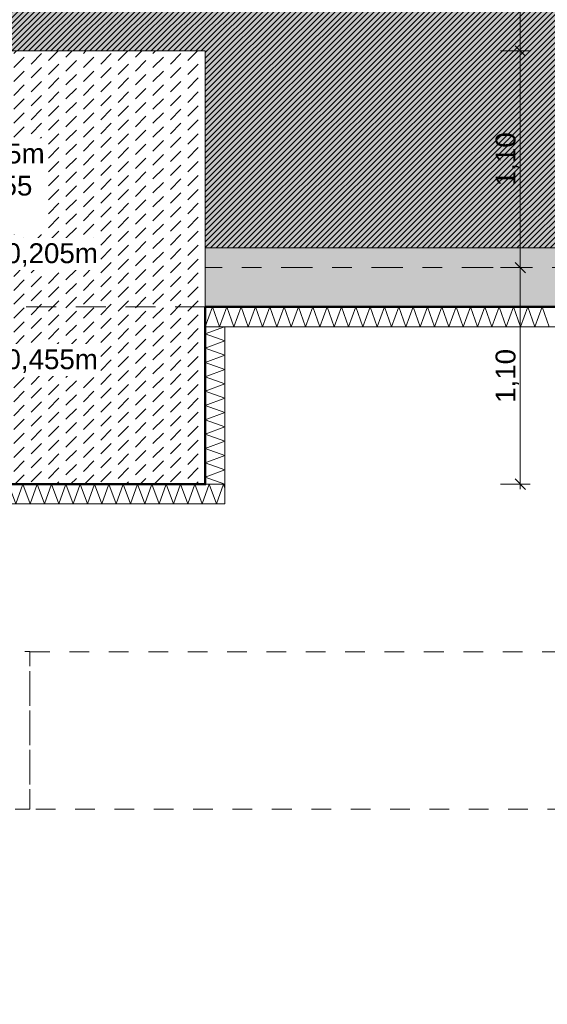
# Model space of a CAD drawing. Header units: metres. Extents: x -273 to 6, y -183 to 13.
# Tile 312 of 379: x -16.76 to -14.08, y -43.19 to -38.19. Entities that reach past the tile are written whole.
import ezdxf

# ---------------------------------------------------------------- set-up
doc = ezdxf.new("R2010")
doc.units = ezdxf.units.M
doc.header["$LTSCALE"] = 0.05
doc.header["$PDMODE"] = 1
doc.header["$PDSIZE"] = -2
for name, pattern in [('ISO-02 Strichlinie', [3.81, 3.048, -0.762]), ('ISO-03 Gestrichelt mit Abstand-3', [1.524, 0.6096, -0.9144]), ('Linienart-53', [5.291531, 3.175, -1.058062, 0.352704, -0.705764])]:
    doc.linetypes.add(name, pattern=pattern)
doc.layers.get('0').update_dxf_attribs({"lineweight": 25})
for name, color, linetype, lineweight, true_color in [('00 -Bauelemente -Beton unbewehrt', 7, 'Continuous', 9, 0xf7e06e), ('00 -Bauelemente -Dämmung innen', 7, 'Continuous', 9, 0xff7fe6), ('30 -32 Gründung- 2 Flachgründungen u. Bodenplatten', 7, 'Continuous', 9, 0xff6633), ('30 -32 Gründung-4 Frostschürze', 7, 'Continuous', 9, 0x66aaff), ('70 -72 Beschriftung- 1 Beschriftung allgemein', 7, 'Continuous', 9, 0xff6633), ('70 -76 Bemaßung- 2 Allgemein', 7, 'Continuous', 5, 0x6666cc)]:
    doc.layers.add(name, color=color, linetype=linetype, lineweight=lineweight, true_color=true_color)
for name, color, linetype, lineweight in [('30 -35 Decken- 2 Beläge- Dämmung', 7, 'Continuous', 9), ('70 -71 Achsen- 1 Gebäudeachsen', 7, 'Linienart-53', 18), ('Keine', 7, 'Continuous', 9)]:
    doc.layers.add(name, color=color, linetype=linetype, lineweight=lineweight)
doc.styles.add('Arial', font='arial.ttf')
doc.dimstyles.new('k+k_klein', dxfattribs={"dimtxt": 0.100689, "dimasz": 0.05302, "dimexe": 0.05, "dimexo": 0.15, "dimgap": 0.005, "dimtad": 1, "dimdec": 3, "dimtxsty": 'Arial', "dimblk": 'VW_SLASH-2', "dimblk1": 'VW_SLASH-2', "dimblk2": 'VW_SLASH-2', "dimcen": 0, "dimdle": 0.025, "dimadec": 3, "dimazin": 0, "dimtfac": 0.75, "dimtdec": 3, "dimtix": 1, "dimtmove": 0, "dimatfit": 0, "dimldrblk": 'VW_FILLEDARROW', "dimfxl": 0.1, "dimfxlon": 1, "dimfrac": 2, "dimtolj": 1, "dimarcsym": 0})

# ---------------------------------------------------------------- blocks, each defined once
blk = doc.blocks.new('_Achsen (3D)')
at = {"layer": '70 -71 Achsen- 1 Gebäudeachsen', "transparency": 33554687}
blk.add_line((-179.668, -39.447), (3.826, -39.447), dxfattribs=at)
blk = doc.blocks.new('Gruppe-364')
at = {"color": 255, "linetype": 'Continuous', "lineweight": 5}
blk.add_wipeout([(-15.821, -39.747), (-9.771, -39.747), (-9.771, -39.647), (-15.821, -39.647)], dxfattribs=at).dxf.layer = '00 -Bauelemente -Dämmung innen'
blk = doc.blocks.new('Gruppe-365')
at = {"layer": '00 -Bauelemente -Dämmung innen', "color": 7, "transparency": 33554687, "flags": 128}
blk.add_lwpolyline([(-15.821, -39.747), (-15.7846, -39.647), (-15.7482, -39.747), (-15.7118, -39.647), (-15.6754, -39.747), (-15.639, -39.647), (-15.6026, -39.747), (-15.5662, -39.647), (-15.5298, -39.747), (-15.4934, -39.647), (-15.457, -39.747), (-15.4206, -39.647), (-15.3842, -39.747), (-15.3478, -39.647), (-15.3114, -39.747), (-15.275, -39.647), (-15.2386, -39.747), (-15.2023, -39.647), (-15.1659, -39.747), (-15.1295, -39.647), (-15.0931, -39.747), (-15.0567, -39.647), (-15.0203, -39.747), (-14.9839, -39.647), (-14.9475, -39.747), (-14.9111, -39.647), (-14.8747, -39.747), (-14.8383, -39.647), (-14.8019, -39.747), (-14.7655, -39.647), (-14.7291, -39.747), (-14.6927, -39.647), (-14.6563, -39.747), (-14.6199, -39.647), (-14.5835, -39.747), (-14.5471, -39.647), (-14.5107, -39.747), (-14.4743, -39.647), (-14.4379, -39.747), (-14.4015, -39.647), (-14.3651, -39.747), (-14.3287, -39.647), (-14.2923, -39.747), (-14.2559, -39.647), (-14.2195, -39.747), (-14.1831, -39.647), (-14.1467, -39.747), (-14.1103, -39.647), (-14.0739, -39.747)], dxfattribs=at)
blk = doc.blocks.new('Gruppe-366')
at = {"layer": '00 -Bauelemente -Dämmung innen', "color": 7, "linetype": 'Continuous', "lineweight": 9, "transparency": 33554687}
blk.add_line((-15.821, -39.647), (-15.821, -39.747), dxfattribs=at)
blk = doc.blocks.new('Gruppe-368')
at = {"color": 7, "transparency": 33554687}
blk.add_blockref('Gruppe-366', (0, 0), dxfattribs=at)
blk = doc.blocks.new('Gruppe-369')
at = {"layer": '00 -Bauelemente -Dämmung innen', "color": 7, "linetype": 'Continuous', "lineweight": 9, "transparency": 33554687}
blk.add_line((-9.771, -39.647), (-15.821, -39.647), dxfattribs=at)
blk = doc.blocks.new('Gruppe-370')
at = {"layer": '00 -Bauelemente -Dämmung innen', "color": 7, "linetype": 'Continuous', "lineweight": 9, "transparency": 33554687}
blk.add_line((-15.821, -39.747), (-9.771, -39.747), dxfattribs=at)
blk = doc.blocks.new('Gruppe-371')
at = {"color": 7, "transparency": 33554687}
for name in ['Gruppe-369', 'Gruppe-370']:
    blk.add_blockref(name, (0, 0), dxfattribs=at)
blk = doc.blocks.new('Gruppe-372')
at = {"layer": '00 -Bauelemente -Dämmung innen', "color": 7}
blk.add_blockref('Gruppe-364', (0, 0), dxfattribs=at)
at = {"color": 7, "transparency": 33554687}
for name in ['Gruppe-368', 'Gruppe-371']:
    blk.add_blockref(name, (0, 0), dxfattribs=at)
at = {"layer": '00 -Bauelemente -Dämmung innen', "color": 7, "transparency": 33554687}
blk.add_blockref('Gruppe-365', (0, 0), dxfattribs=at)
blk = doc.blocks.new('Gruppe-373')
at = {"layer": '00 -Bauelemente -Dämmung innen', "color": 7, "transparency": 33554687}
blk.add_blockref('Gruppe-372', (0, 0), dxfattribs=at)
at = {"layer": '00 -Bauelemente -Dämmung innen', "color": 0, "flags": 1}
for tag in ['prm0_value', 'prm1_value', 'prm2_value', 'prm3_value', 'prm4_value', 'prm5_value', 'prm6_value', 'IFC_UUID', 'instanceID', 'prm0_name', 'prm0_type', 'prm1_name', 'prm1_type', 'prm2_name', 'prm2_type', 'prm3_name', 'prm3_type', 'prm4_name', 'prm4_type', 'prm5_name', 'prm5_type', 'prm6_name', 'prm6_type']:
    blk.add_attdef(tag, (-15.821, -39.747), '', height=0.00018, dxfattribs=at)
blk = doc.blocks.new('Gruppe-1374')
at = {"color": 255, "linetype": 'Continuous', "lineweight": 5}
blk.add_wipeout([(-15.721, -40.547), (-15.721, -39.747), (-15.821, -39.747), (-15.821, -40.547)], dxfattribs=at).dxf.layer = '00 -Bauelemente -Dämmung innen'
blk = doc.blocks.new('Gruppe-1375')
at = {"layer": '00 -Bauelemente -Dämmung innen', "color": 7, "transparency": 33554687, "flags": 128}
blk.add_lwpolyline([(-15.721, -40.547), (-15.821, -40.5106), (-15.721, -40.4742), (-15.821, -40.4379), (-15.721, -40.4015), (-15.821, -40.3651), (-15.721, -40.3287), (-15.821, -40.2923), (-15.721, -40.2559), (-15.821, -40.2195), (-15.721, -40.1831), (-15.821, -40.1467), (-15.721, -40.1103), (-15.821, -40.0739), (-15.721, -40.0375), (-15.821, -40.0011), (-15.721, -39.9647), (-15.821, -39.9283), (-15.721, -39.8919), (-15.821, -39.8555), (-15.721, -39.8191), (-15.821, -39.7827), (-15.723, -39.747)], dxfattribs=at)
blk = doc.blocks.new('Gruppe-1376')
at = {"layer": '00 -Bauelemente -Dämmung innen', "color": 7, "linetype": 'Continuous', "lineweight": 9, "transparency": 33554687}
blk.add_line((-15.821, -40.547), (-15.721, -40.547), dxfattribs=at)
blk = doc.blocks.new('Gruppe-1377')
at = {"layer": '00 -Bauelemente -Dämmung innen', "color": 7, "linetype": 'Continuous', "lineweight": 9, "transparency": 33554687}
blk.add_line((-15.721, -39.747), (-15.821, -39.747), dxfattribs=at)
blk = doc.blocks.new('Gruppe-1378')
at = {"color": 7, "transparency": 33554687}
for name in ['Gruppe-1377', 'Gruppe-1376']:
    blk.add_blockref(name, (0, 0), dxfattribs=at)
blk = doc.blocks.new('Gruppe-1379')
at = {"layer": '00 -Bauelemente -Dämmung innen', "color": 7, "linetype": 'Continuous', "lineweight": 9, "transparency": 33554687}
blk.add_line((-15.821, -39.747), (-15.821, -40.547), dxfattribs=at)
blk = doc.blocks.new('Gruppe-1380')
at = {"layer": '00 -Bauelemente -Dämmung innen', "color": 7, "linetype": 'Continuous', "lineweight": 9, "transparency": 33554687}
blk.add_line((-15.721, -40.547), (-15.721, -39.747), dxfattribs=at)
blk = doc.blocks.new('Gruppe-1381')
at = {"color": 7, "transparency": 33554687}
for name in ['Gruppe-1379', 'Gruppe-1380']:
    blk.add_blockref(name, (0, 0), dxfattribs=at)
blk = doc.blocks.new('Gruppe-1382')
at = {"layer": '00 -Bauelemente -Dämmung innen', "color": 7}
blk.add_blockref('Gruppe-1374', (0, 0), dxfattribs=at)
at = {"color": 7, "transparency": 33554687}
for name in ['Gruppe-1378', 'Gruppe-1381']:
    blk.add_blockref(name, (0, 0), dxfattribs=at)
at = {"layer": '00 -Bauelemente -Dämmung innen', "color": 7, "transparency": 33554687}
blk.add_blockref('Gruppe-1375', (0, 0), dxfattribs=at)
blk = doc.blocks.new('Gruppe-1383')
at = {"layer": '00 -Bauelemente -Dämmung innen', "color": 7, "transparency": 33554687}
blk.add_blockref('Gruppe-1382', (0, 0), dxfattribs=at)
at = {"layer": '00 -Bauelemente -Dämmung innen', "color": 0, "flags": 1}
for tag in ['prm0_value', 'prm1_value', 'prm2_value', 'prm3_value', 'prm4_value', 'prm5_value', 'prm6_value', 'IFC_UUID', 'instanceID', 'prm0_name', 'prm0_type', 'prm1_name', 'prm1_type', 'prm2_name', 'prm2_type', 'prm3_name', 'prm3_type', 'prm4_name', 'prm4_type', 'prm5_name', 'prm5_type', 'prm6_name', 'prm6_type']:
    blk.add_attdef(tag, (-15.821, -40.547), '', height=0.00018, dxfattribs=at)
blk = doc.blocks.new('Gruppe-1384')
at = {"color": 255, "linetype": 'Continuous', "lineweight": 5}
blk.add_wipeout([(-18.021, -40.647), (-15.721, -40.647), (-15.721, -40.547), (-18.021, -40.547)], dxfattribs=at).dxf.layer = '00 -Bauelemente -Dämmung innen'
blk = doc.blocks.new('Gruppe-1385')
at = {"layer": '00 -Bauelemente -Dämmung innen', "color": 7, "transparency": 33554687, "flags": 128}
blk.add_lwpolyline([(-18.021, -40.647), (-17.9846, -40.547), (-17.9482, -40.647), (-17.9118, -40.547), (-17.8754, -40.647), (-17.839, -40.547), (-17.8026, -40.647), (-17.7662, -40.547), (-17.7298, -40.647), (-17.6934, -40.547), (-17.657, -40.647), (-17.6206, -40.547), (-17.5842, -40.647), (-17.5478, -40.547), (-17.5114, -40.647), (-17.475, -40.547), (-17.4386, -40.647), (-17.4023, -40.547), (-17.3659, -40.647), (-17.3295, -40.547), (-17.2931, -40.647), (-17.2567, -40.547), (-17.2203, -40.647), (-17.1839, -40.547), (-17.1475, -40.647), (-17.1111, -40.547), (-17.0747, -40.647), (-17.0383, -40.547), (-17.0019, -40.647), (-16.9655, -40.547), (-16.9291, -40.647), (-16.8927, -40.547), (-16.8563, -40.647), (-16.8199, -40.547), (-16.7835, -40.647), (-16.7471, -40.547), (-16.7107, -40.647), (-16.6743, -40.547), (-16.6379, -40.647), (-16.6015, -40.547), (-16.5651, -40.647), (-16.5287, -40.547), (-16.4923, -40.647), (-16.4559, -40.547), (-16.4195, -40.647), (-16.3831, -40.547), (-16.3467, -40.647), (-16.3103, -40.547), (-16.2739, -40.647), (-16.2375, -40.547), (-16.2011, -40.647), (-16.1648, -40.547), (-16.1284, -40.647), (-16.092, -40.547), (-16.0556, -40.647), (-16.0192, -40.547), (-15.9828, -40.647), (-15.9464, -40.547), (-15.91, -40.647), (-15.8736, -40.547), (-15.8372, -40.647), (-15.8008, -40.547), (-15.7644, -40.647), (-15.728, -40.547), (-15.721, -40.5662)], dxfattribs=at)
blk = doc.blocks.new('Gruppe-1386')
at = {"layer": '00 -Bauelemente -Dämmung innen', "color": 7, "linetype": 'Continuous', "lineweight": 9, "transparency": 33554687}
blk.add_line((-18.021, -40.547), (-18.021, -40.647), dxfattribs=at)
blk = doc.blocks.new('Gruppe-1387')
at = {"layer": '00 -Bauelemente -Dämmung innen', "color": 7, "linetype": 'Continuous', "lineweight": 9, "transparency": 33554687}
blk.add_line((-15.721, -40.647), (-15.721, -40.547), dxfattribs=at)
blk = doc.blocks.new('Gruppe-1388')
at = {"color": 7, "transparency": 33554687}
for name in ['Gruppe-1386', 'Gruppe-1387']:
    blk.add_blockref(name, (0, 0), dxfattribs=at)
blk = doc.blocks.new('Gruppe-1389')
at = {"layer": '00 -Bauelemente -Dämmung innen', "color": 7, "linetype": 'Continuous', "lineweight": 9, "transparency": 33554687}
blk.add_line((-15.721, -40.547), (-18.021, -40.547), dxfattribs=at)
blk = doc.blocks.new('Gruppe-1390')
at = {"layer": '00 -Bauelemente -Dämmung innen', "color": 7, "linetype": 'Continuous', "lineweight": 9, "transparency": 33554687}
blk.add_line((-18.021, -40.647), (-15.721, -40.647), dxfattribs=at)
blk = doc.blocks.new('Gruppe-1391')
at = {"color": 7, "transparency": 33554687}
for name in ['Gruppe-1389', 'Gruppe-1390']:
    blk.add_blockref(name, (0, 0), dxfattribs=at)
blk = doc.blocks.new('Gruppe-1392')
at = {"layer": '00 -Bauelemente -Dämmung innen', "color": 7}
blk.add_blockref('Gruppe-1384', (0, 0), dxfattribs=at)
at = {"color": 7, "transparency": 33554687}
for name in ['Gruppe-1388', 'Gruppe-1391']:
    blk.add_blockref(name, (0, 0), dxfattribs=at)
at = {"layer": '00 -Bauelemente -Dämmung innen', "color": 7, "transparency": 33554687}
blk.add_blockref('Gruppe-1385', (0, 0), dxfattribs=at)
blk = doc.blocks.new('Gruppe-1393')
at = {"layer": '00 -Bauelemente -Dämmung innen', "color": 7, "transparency": 33554687}
blk.add_blockref('Gruppe-1392', (0, 0), dxfattribs=at)
at = {"layer": '00 -Bauelemente -Dämmung innen', "color": 0, "flags": 1}
for tag in ['prm0_value', 'prm1_value', 'prm2_value', 'prm3_value', 'prm4_value', 'prm5_value', 'prm6_value', 'IFC_UUID', 'instanceID', 'prm0_name', 'prm0_type', 'prm1_name', 'prm1_type', 'prm2_name', 'prm2_type', 'prm3_name', 'prm3_type', 'prm4_name', 'prm4_type', 'prm5_name', 'prm5_type', 'prm6_name', 'prm6_type']:
    blk.add_attdef(tag, (-18.021, -40.647), '', height=0.00018, dxfattribs=at)
blk = doc.blocks.new('Gruppe-2375')
at = {"layer": '30 -32 Gründung- 2 Flachgründungen u. Bodenplatten', "flags": 128}
blk.add_lwpolyline([(-18.021, -38.347), (-15.821, -38.347), (-15.821, -40.547), (-18.021, -40.547)], close=True, dxfattribs=at)
at = {"color": 255}
for points in [[(-17.821, -38.7093), (-16.8926, -38.7093), (-16.8926, -38.547), (-17.821, -38.547)], [(-17.821, -39.2773), (-16.6298, -39.2773), (-16.6298, -38.7905), (-17.821, -38.7905)]]:
    blk.add_wipeout(points, dxfattribs=at).dxf.layer = '70 -72 Beschriftung- 1 Beschriftung allgemein'
at = {"layer": '70 -72 Beschriftung- 1 Beschriftung allgemein', "char_height": 0.100689, "attachment_point": 1, "line_spacing_factor": 0.970891, "style": 'Arial'}
for s, insert in [('EF 2,20/2,20m', (-17.821, -38.5741)), ('OK innen=-0,205m\\POK außen=-0,455\\PUK=-1,455m', (-17.821, -38.8175))]:
    blk.add_mtext(s, dxfattribs=dict(at, insert=insert))
blk = doc.blocks.new('Gruppe-2490')
at = {"layer": 'Keine', "color": 7, "linetype": 'ISO-03 Gestrichelt mit Abstand-3', "lineweight": 9, "flags": 128}
for points in [[(-16.7114, -42.1962), (-16.7114, -41.3976), (1.029, -41.397), (1.029, -20.572), (1.829, -20.572), (1.829, -42.197), (-13.6303, -42.197)], [(-16.7114, -42.1962), (-16.7114, -41.3976), (1.029, -41.397), (1.029, -20.572), (1.829, -20.572), (1.829, -42.197), (-13.6303, -42.197)], [(-36.7423, -43.104), (-39.1823, -43.104), (-39.1823, -42.197), (-41.5514, -42.197), (-41.5514, -42.674), (-43.7914, -42.674), (-43.7914, -42.197), (-45.7247, -42.197), (-45.7247, -42.674), (-47.9647, -42.674), (-47.9647, -42.197), (-52.9989, -42.1969), (-52.9989, -41.3969), (-47.9647, -41.397), (-47.9647, -40.677), (-45.7247, -40.677), (-45.7247, -41.397), (-43.7914, -41.397), (-43.7914, -40.677), (-41.5514, -40.677), (-41.5514, -41.397), (-39.1823, -41.397), (-39.1823, -40.004), (-36.7423, -40.004), (-36.7423, -41.397), (-16.7111, -41.397), (-16.7111, -42.197), (-36.7423, -42.197)]]:
    blk.add_lwpolyline(points, close=True, dxfattribs=at)
blk = doc.blocks.new('_FU_2D LP5 (2D)')
at = {"color": 255}
blk.add_wipeout([(-18.02099996, -38.34704198), (-15.82099996, -38.34704198), (-15.82099996, -40.54704198), (-18.02099996, -40.54704198)], dxfattribs=at).dxf.layer = '00 -Bauelemente -Beton unbewehrt'
at = {"layer": '00 -Bauelemente -Beton unbewehrt', "linetype": 'Continuous', "lineweight": 9}
h = blk.add_hatch(dxfattribs=at)
h.set_pattern_fill('Unbew_ Beton1 1mm SRF', style=0, pattern_type=2)
h.set_pattern_definition([(45, (0, 0), (0.088388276, 0.01767774), [0.075, -0.05])])
h.paths.add_polyline_path([(-18.02099996, -38.34704198), (-15.82099996, -38.34704198), (-15.82099996, -40.54704198), (-18.02099996, -40.54704198)])
at = {"layer": '30 -35 Decken- 2 Beläge- Dämmung', "linetype": 'Continuous', "lineweight": 18, "true_color": 0xd9d9d9}
h = blk.add_hatch(dxfattribs=at)
h.set_pattern_fill('Schraffur grau', color=254, style=0, pattern_type=2)
h.set_pattern_definition([(45, (-26.550902, -25.439444), (0.014142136, -0.014142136), [])])
h.paths.add_polyline_path([(-1.67099996, -24.19704198), (-1.67099996, -18.69704198), (-0.52099996, -18.69704198), (-0.52099996, -12.94704198), (-1.67099996, -12.94704198), (-1.67099996, -8.79704198), (-6.57099996, -8.79704198), (-6.57099996, -13.79704198), (-5.52099996, -13.79704198), (-5.52099996, -34.34704198), (-20.07099996, -34.34704198), (-20.07099996, -29.09704198), (-23.17099996, -29.09704198), (-23.17099996, -33.19704198), (-24.32099996, -33.19704198), (-24.32099996, -35.17704198), (-25.07099996, -35.17704198), (-25.07099996, -38.34704198), (-24.07099996, -38.34704198), (-24.07099996, -39.34704198), (-18.02099996, -39.34704198), (-18.02099996, -38.34704198), (-15.82099996, -38.34704198), (-15.82099996, -39.34704198), (-9.77099996, -39.34704198), (-9.77099996, -38.34704198), (-7.57099996, -38.34704198), (-7.57099996, -39.34704198), (-1.19599996, -39.34704198), (-1.19599996, -38.67204198), (-0.52099996, -38.67204198), (-0.52099996, -32.29704198), (-1.52099996, -32.29704198), (-1.52099996, -30.09704198), (-0.52099996, -30.09704198), (-0.52099996, -24.19704198)])
at = {"layer": 'Keine', "linetype": 'Continuous', "lineweight": 0, "transparency": 33554511}
h = blk.add_hatch(color=43, dxfattribs=at)
h.paths.add_polyline_path([(-49.17099996, -34.09704198), (-26.02099996, -34.09704198), (-26.02099996, -33.19704198), (-27.17099996, -33.19704198), (-27.17099996, -29.19704198), (-23.17099996, -29.19704198), (-23.17099996, -33.19704198), (-24.32099996, -33.19704198), (-24.32099996, -35.17704198), (-25.07099996, -35.17704198), (-25.07099996, -38.34704198), (-24.07099996, -38.34704198), (-24.07099996, -39.34704198), (-18.02099996, -39.34704198), (-18.02099996, -38.34704198), (-15.82099996, -38.34704198), (-15.82099996, -39.34704198), (-9.77099996, -39.34704198), (-9.77099996, -38.34704198), (-7.57099996, -38.34704198), (-7.57099996, -39.34704198), (-1.19599996, -39.34704198), (-1.19599996, -38.67204198), (-0.52099996, -38.67204198), (-0.52099996, -32.29704198), (-1.52099996, -32.29704198), (-1.52099996, -30.09704198), (-0.52099996, -30.09704198), (-0.52099996, -24.19704198), (-1.67099996, -24.19704198), (-1.67099996, -18.69704198), (-0.52099996, -18.69704198), (-0.52099996, -12.94704198), (-1.67099996, -12.94704198), (-1.67099996, -8.79704198), (-6.57099996, -8.79704198), (-6.57099996, -14.59704198), (-10.77099996, -14.59704198), (-10.77099996, -8.79704198), (-14.72099996, -8.79704198), (-14.72099996, -14.24704198), (-19.12099996, -14.24704198), (-19.12099996, -8.79704198), (-24.42099996, -8.79704198), (-24.42099996, -9.44704198), (-29.02099996, -9.44704198), (-29.02099996, -8.89704198), (-49.72099996, -8.89704198), (-49.72099996, -10.69704198), (-48.84599996, -10.69704198), (-48.84599996, -12.69704198), (-49.84599996, -12.69704198), (-49.84599996, -18.94704198), (-48.84599996, -18.94704198), (-48.84599996, -20.94704198), (-49.17099996, -20.94704198)])
h.paths.add_polyline_path([(-23.67099996, -25.19704198), (-26.67099996, -25.19704198), (-26.67099996, -17.66704198), (-23.14099996, -17.66704198), (-23.14099996, -20.69704198), (-23.67099996, -20.69704198)])
h.paths.add_polyline_path([(-24.07099996, -12.79704198), (-26.27099996, -12.79704198), (-26.27099996, -10.59704198), (-24.07099996, -10.59704198)])
h.paths.add_polyline_path([(-39.67099996, -13.69704198), (-43.67099996, -13.69704198), (-43.67099996, -9.69704198), (-39.67099996, -9.69704198)])
h.paths.add_polyline_path([(-31.22099996, -25.49704198), (-35.62099996, -25.49704198), (-35.62099996, -17.39704198), (-31.22099996, -17.39704198)])
h.paths.add_polyline_path([(-6.97099996, -32.89704198), (-10.37099996, -32.89704198), (-10.37099996, -29.49704198), (-6.97099996, -29.49704198)])
h.paths.add_polyline_path([(-15.42099996, -25.19704198), (-18.42099996, -25.19704198), (-18.42099996, -17.69704198), (-15.42099996, -17.69704198)])
h.paths.add_polyline_path([(-31.42099996, -33.19704198), (-35.42099996, -33.19704198), (-35.42099996, -29.19704198), (-31.42099996, -29.19704198)])
h.paths.add_polyline_path([(-43.67099996, -29.19704198), (-39.67099996, -29.19704198), (-39.67099996, -33.19704198), (-43.67099996, -33.19704198)])
h.paths.add_polyline_path([(-10.87099996, -17.39704198), (-6.47099996, -17.39704198), (-6.47099996, -25.49704198), (-10.87099996, -25.49704198)])
h.paths.add_polyline_path([(-18.42099996, -29.69704198), (-15.42099996, -29.69704198), (-15.42099996, -32.69704198), (-18.42099996, -32.69704198)])
h.paths.add_polyline_path([(-43.87099996, -17.39704198), (-39.47099996, -17.39704198), (-39.47099996, -25.49704198), (-43.87099996, -25.49704198)])
h.paths.add_polyline_path([(-35.42099996, -9.69704198), (-31.42099996, -9.69704198), (-31.42099996, -13.69704198), (-35.42099996, -13.69704198)])
h.paths.add_polyline_path([(-24.17099996, -13.33704198), (-24.17099996, -13.79704198), (-21.77099996, -13.79704198), (-21.77099996, -17.19704198), (-24.17099996, -17.19704198), (-24.17099996, -14.83704198), (-26.00599996, -14.83704198), (-26.00599996, -13.33704198)])
at = {"layer": '00 -Bauelemente -Beton unbewehrt', "flags": 128}
blk.add_lwpolyline([(-18.02099996, -38.34704198), (-15.82099996, -38.34704198), (-15.82099996, -40.54704198), (-18.02099996, -40.54704198)], close=True, dxfattribs=at)
at = {"layer": '30 -35 Decken- 2 Beläge- Dämmung', "flags": 128}
blk.add_lwpolyline([(-5.52099996, -34.34704198), (-20.07099996, -34.34704198), (-20.07099996, -29.09704198), (-23.17099996, -29.09704198), (-23.17099996, -33.19704198), (-24.32099996, -33.19704198), (-24.32099996, -35.17704198), (-25.07099996, -35.17704198), (-25.07099996, -38.34704198), (-24.07099996, -38.34704198), (-24.07099996, -39.34704198), (-18.02099996, -39.34704198), (-18.02099996, -38.34704198), (-15.82099996, -38.34704198), (-15.82099996, -39.34704198), (-9.77099996, -39.34704198)], dxfattribs=at)
at = {"layer": 'Keine', "flags": 128}
blk.add_lwpolyline([(-49.17099996, -34.09704198), (-26.02099996, -34.09704198), (-26.02099996, -33.19704198), (-27.17099996, -33.19704198), (-27.17099996, -29.19704198), (-23.17099996, -29.19704198), (-23.17099996, -33.19704198), (-24.32099996, -33.19704198), (-24.32099996, -35.17704198), (-25.07099996, -35.17704198), (-25.07099996, -38.34704198), (-24.07099996, -38.34704198), (-24.07099996, -39.34704198), (-18.02099996, -39.34704198), (-18.02099996, -38.34704198), (-15.82099996, -38.34704198), (-15.82099996, -39.34704198), (-9.77099996, -39.34704198)], dxfattribs=at)
at = {"layer": '00 -Bauelemente -Dämmung innen', "color": 7}
blk.add_blockref('Gruppe-373', (0, 0), dxfattribs=at)
at = {"layer": '30 -32 Gründung-4 Frostschürze', "linetype": 'Continuous', "lineweight": 0, "transparency": 33554534}
blk.add_hatch(color=161, dxfattribs=at).paths.add_polyline_path([(-9.77099996, -39.64704198), (-15.82099996, -39.64704198), (-15.82099996, -39.34704198), (-9.77099996, -39.34704198)])
at = {"layer": '30 -32 Gründung- 2 Flachgründungen u. Bodenplatten', "linetype": 'ISO-02 Strichlinie'}
blk.add_line((-15.82099996, -39.64704198), (-18.02099996, -39.64704198), dxfattribs=at)
at = {"layer": '30 -32 Gründung-4 Frostschürze', "flags": 128}
blk.add_lwpolyline([(-9.77099996, -39.64704198), (-15.82099996, -39.64704198), (-15.82099996, -39.34704198), (-9.77099996, -39.34704198)], close=True, dxfattribs=at)
at = {"layer": '00 -Bauelemente -Dämmung innen', "color": 7}
blk.add_blockref('Gruppe-1383', (0, 0), dxfattribs=at)
blk.add_blockref('Gruppe-1393', (0, 0), dxfattribs=at)
at = {"layer": '30 -32 Gründung- 2 Flachgründungen u. Bodenplatten', "color": 7}
blk.add_blockref('Gruppe-2375', (0, 0), dxfattribs=at)
at = {"layer": '70 -72 Beschriftung- 1 Beschriftung allgemein', "color": 7}
blk.add_blockref('Gruppe-2490', (0, 0), dxfattribs=at)
at = {"layer": '70 -72 Beschriftung- 1 Beschriftung allgemein', "color": 103, "lineweight": 50, "true_color": 0x66cc7f, "flags": 128}
blk.add_lwpolyline([(-49.17099996, -34.39704198), (-26.02099996, -34.39704198), (-26.02099996, -35.17704198), (-25.37099996, -35.17704198), (-25.37099996, -38.34704198), (-26.27099996, -38.34704198), (-26.27099996, -40.54704198), (-24.07099996, -40.54704198), (-24.07099996, -39.64704198), (-18.02099996, -39.64704198), (-18.02099996, -40.54704198), (-15.82099996, -40.54704198), (-15.82099996, -39.64704198), (-9.77099996, -39.64704198)], dxfattribs=at)
blk = doc.blocks.new('VW_SLASH-2')
at = {"color": 0, "linetype": 'ByBlock', "lineweight": -2, "transparency": 16777216}
blk.add_line((0.472, 0), (-1, 0), dxfattribs=at)
at = {"color": 0, "lineweight": 5, "transparency": 16777216, "flags": 128}
blk.add_lwpolyline([(0.5, 0.5), (-0.5, -0.5)], dxfattribs=at)
blk = doc.blocks.new('*D2935')
at = {"layer": '70 -76 Bemaßung- 2 Allgemein', "color": 0, "lineweight": -2}
for p, q in [((-15.821, -44.172), (-15.821, -44.322)), ((-15.874, -44.272), (-16.868, -44.272)), ((-16.921, -44.422), (-16.921, -44.322))]:
    blk.add_line(p, q, dxfattribs=at)
at = {"layer": 'Defpoints', "color": 0}
for p in [(-15.821, -39.647), (-16.921, -44.272), (-16.921, -44.272)]:
    blk.add_point(p, dxfattribs=at)
at = {"layer": '70 -76 Bemaßung- 2 Allgemein', "color": 0, "lineweight": -2, "xscale": 0.05302001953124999, "yscale": 0.05302001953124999, "zscale": 0.05302001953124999, "rotation": 180}
blk.add_blockref('VW_SLASH-2', (-16.921, -44.272), dxfattribs=at)
at = {"layer": '70 -76 Bemaßung- 2 Allgemein', "color": 0, "lineweight": -2, "xscale": 0.05302001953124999, "yscale": 0.05302001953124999, "zscale": 0.05302001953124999}
blk.add_blockref('VW_SLASH-2', (-15.821, -44.272), dxfattribs=at)
at = {"layer": '70 -76 Bemaßung- 2 Allgemein', "color": 0, "insert": (-16.371, -44.2066), "char_height": 0.10069, "attachment_point": 5, "style": 'Arial'}
blk.add_mtext('\\A1;1,10', dxfattribs=at)
blk = doc.blocks.new('VW_FILLEDARROW')
at = {"linetype": 'Continuous', "lineweight": 0, "transparency": 16777216}
blk.add_hatch(color=0, dxfattribs=at).paths.add_polyline_path([(-2.829, 0.758), (0, 0), (-2.829, -0.758)])
at = {"color": 0, "lineweight": 5, "transparency": 16777216, "flags": 128}
blk.add_lwpolyline([(-2.829, 0.758), (0, 0), (-2.829, -0.758)], close=True, dxfattribs=at)
blk = doc.blocks.new('*D2936')
at = {"layer": '70 -76 Bemaßung- 2 Allgemein', "color": 0, "lineweight": -2}
for p, q in [((-15.821, -44.172), (-15.821, -44.322)), ((-9.771, -44.172), (-9.771, -44.322)), ((-9.824, -44.272), (-15.768, -44.272))]:
    blk.add_line(p, q, dxfattribs=at)
at = {"layer": 'Defpoints', "color": 0}
for p in [(-15.821, -39.647), (-9.771, -39.647), (-15.821, -44.272)]:
    blk.add_point(p, dxfattribs=at)
at = {"layer": '70 -76 Bemaßung- 2 Allgemein', "color": 0, "lineweight": -2, "xscale": 0.05302001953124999, "yscale": 0.05302001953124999, "zscale": 0.05302001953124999, "rotation": 180}
blk.add_blockref('VW_SLASH-2', (-15.821, -44.272), dxfattribs=at)
at = {"layer": '70 -76 Bemaßung- 2 Allgemein', "color": 0, "lineweight": -2, "xscale": 0.05302001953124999, "yscale": 0.05302001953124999, "zscale": 0.05302001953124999}
blk.add_blockref('VW_SLASH-2', (-9.771, -44.272), dxfattribs=at)
at = {"layer": '70 -76 Bemaßung- 2 Allgemein', "color": 0, "insert": (-12.796, -44.2066), "char_height": 0.10069, "attachment_point": 5, "style": 'Arial'}
blk.add_mtext('\\A1;6,05', dxfattribs=at)
blk = doc.blocks.new('*D3153')
at = {"layer": '70 -76 Bemaßung- 2 Allgemein', "color": 0, "lineweight": -2}
for p, q in [((-16.921, -43.672), (-16.921, -43.822)), ((-15.821, -43.672), (-15.821, -43.822)), ((-15.874, -43.772), (-16.868, -43.772))]:
    blk.add_line(p, q, dxfattribs=at)
at = {"layer": 'Defpoints', "color": 0}
for p in [(-16.921, -40.547), (-15.821, -40.547), (-16.921, -43.772)]:
    blk.add_point(p, dxfattribs=at)
at = {"layer": '70 -76 Bemaßung- 2 Allgemein', "color": 0, "lineweight": -2, "xscale": 0.05302001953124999, "yscale": 0.05302001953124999, "zscale": 0.05302001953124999, "rotation": 180}
blk.add_blockref('VW_SLASH-2', (-16.921, -43.772), dxfattribs=at)
at = {"layer": '70 -76 Bemaßung- 2 Allgemein', "color": 0, "lineweight": -2, "xscale": 0.05302001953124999, "yscale": 0.05302001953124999, "zscale": 0.05302001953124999}
blk.add_blockref('VW_SLASH-2', (-15.821, -43.772), dxfattribs=at)
at = {"layer": '70 -76 Bemaßung- 2 Allgemein', "color": 0, "insert": (-16.371, -43.7066), "char_height": 0.10069, "attachment_point": 5, "style": 'Arial'}
blk.add_mtext('\\A1;1,10', dxfattribs=at)
blk = doc.blocks.new('*D3154')
at = {"layer": '70 -76 Bemaßung- 2 Allgemein', "color": 0, "lineweight": -2}
for p, q in [((-15.821, -43.672), (-15.821, -43.822)), ((-15.721, -43.672), (-15.721, -43.822)), ((-15.774, -43.772), (-15.768, -43.772))]:
    blk.add_line(p, q, dxfattribs=at)
at = {"layer": 'Defpoints', "color": 0}
for p in [(-15.821, -40.547), (-15.721, -40.647), (-15.821, -43.772)]:
    blk.add_point(p, dxfattribs=at)
at = {"layer": '70 -76 Bemaßung- 2 Allgemein', "color": 0, "lineweight": -2, "xscale": 0.05302001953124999, "yscale": 0.05302001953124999, "zscale": 0.05302001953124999, "rotation": 180}
blk.add_blockref('VW_SLASH-2', (-15.821, -43.772), dxfattribs=at)
at = {"layer": '70 -76 Bemaßung- 2 Allgemein', "color": 0, "lineweight": -2, "xscale": 0.05302001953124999, "yscale": 0.05302001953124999, "zscale": 0.05302001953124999}
blk.add_blockref('VW_SLASH-2', (-15.721, -43.772), dxfattribs=at)
at = {"layer": '70 -76 Bemaßung- 2 Allgemein', "color": 0, "insert": (-15.7656, -43.6861), "char_height": 0.10069, "attachment_point": 5, "style": 'Arial'}
blk.add_mtext('\\A1;10', dxfattribs=at)
blk = doc.blocks.new('*D3155')
at = {"layer": '70 -76 Bemaßung- 2 Allgemein', "color": 0, "lineweight": -2}
for p, q in [((-15.721, -43.672), (-15.721, -43.822)), ((-9.871, -43.672), (-9.871, -43.822)), ((-9.924, -43.772), (-15.668, -43.772))]:
    blk.add_line(p, q, dxfattribs=at)
at = {"layer": 'Defpoints', "color": 0}
for p in [(-15.721, -40.647), (-9.871, -40.647), (-15.721, -43.772)]:
    blk.add_point(p, dxfattribs=at)
at = {"layer": '70 -76 Bemaßung- 2 Allgemein', "color": 0, "lineweight": -2, "xscale": 0.05302001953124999, "yscale": 0.05302001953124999, "zscale": 0.05302001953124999, "rotation": 180}
blk.add_blockref('VW_SLASH-2', (-15.721, -43.772), dxfattribs=at)
at = {"layer": '70 -76 Bemaßung- 2 Allgemein', "color": 0, "lineweight": -2, "xscale": 0.05302001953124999, "yscale": 0.05302001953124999, "zscale": 0.05302001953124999}
blk.add_blockref('VW_SLASH-2', (-9.871, -43.772), dxfattribs=at)
at = {"layer": '70 -76 Bemaßung- 2 Allgemein', "color": 0, "insert": (-12.796, -43.7066), "char_height": 0.10069, "attachment_point": 5, "style": 'Arial'}
blk.add_mtext('\\A1;5,85', dxfattribs=at)
blk = doc.blocks.new('*D3375')
at = {"layer": '70 -76 Bemaßung- 2 Allgemein', "color": 0, "lineweight": -2}
for p, q in [((-14.321, -32.697), (-14.171, -32.697)), ((-14.221, -38.294), (-14.221, -32.7501)), ((-14.321, -38.347), (-14.171, -38.347))]:
    blk.add_line(p, q, dxfattribs=at)
at = {"layer": 'Defpoints', "color": 0}
for p in [(-15.421, -32.697), (-14.221, -32.697), (-15.821, -38.347)]:
    blk.add_point(p, dxfattribs=at)
at = {"layer": '70 -76 Bemaßung- 2 Allgemein', "color": 0, "lineweight": -2, "xscale": 0.05302001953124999, "yscale": 0.05302001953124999, "zscale": 0.05302001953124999}
for p, rotation in [((-14.221, -32.697), 90), ((-14.221, -38.347), 270)]:
    blk.add_blockref('VW_SLASH-2', p, dxfattribs=dict(at, rotation=rotation))
at = {"layer": '70 -76 Bemaßung- 2 Allgemein', "color": 0, "insert": (-14.2865, -35.522), "char_height": 0.10069, "attachment_point": 5, "rotation": 90, "style": 'Arial'}
blk.add_mtext('\\A1;5,65', dxfattribs=at)
blk = doc.blocks.new('*D3376')
at = {"layer": '70 -76 Bemaßung- 2 Allgemein', "color": 0, "lineweight": -2}
for p, q in [((-14.321, -38.347), (-14.171, -38.347)), ((-14.221, -39.394), (-14.221, -38.4001)), ((-14.321, -39.447), (-14.171, -39.447))]:
    blk.add_line(p, q, dxfattribs=at)
at = {"layer": 'Defpoints', "color": 0}
for p in [(-15.821, -38.347), (-14.221, -38.347), (-15.821, -39.447)]:
    blk.add_point(p, dxfattribs=at)
at = {"layer": '70 -76 Bemaßung- 2 Allgemein', "color": 0, "lineweight": -2, "xscale": 0.05302001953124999, "yscale": 0.05302001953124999, "zscale": 0.05302001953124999}
for p, rotation in [((-14.221, -38.347), 90), ((-14.221, -39.447), 270)]:
    blk.add_blockref('VW_SLASH-2', p, dxfattribs=dict(at, rotation=rotation))
at = {"layer": '70 -76 Bemaßung- 2 Allgemein', "color": 0, "insert": (-14.2865, -38.897), "char_height": 0.10069, "attachment_point": 5, "rotation": 90, "style": 'Arial'}
blk.add_mtext('\\A1;1,10', dxfattribs=at)
blk = doc.blocks.new('*D3377')
at = {"layer": '70 -76 Bemaßung- 2 Allgemein', "color": 0, "lineweight": -2}
for p, q in [((-14.321, -39.447), (-14.171, -39.447)), ((-14.221, -40.494), (-14.221, -39.5001)), ((-14.321, -40.547), (-14.171, -40.547))]:
    blk.add_line(p, q, dxfattribs=at)
at = {"layer": 'Defpoints', "color": 0}
for p in [(-15.821, -39.447), (-14.221, -39.447), (-15.821, -40.547)]:
    blk.add_point(p, dxfattribs=at)
at = {"layer": '70 -76 Bemaßung- 2 Allgemein', "color": 0, "lineweight": -2, "xscale": 0.05302001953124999, "yscale": 0.05302001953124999, "zscale": 0.05302001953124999}
for p, rotation in [((-14.221, -39.447), 90), ((-14.221, -40.547), 270)]:
    blk.add_blockref('VW_SLASH-2', p, dxfattribs=dict(at, rotation=rotation))
at = {"layer": '70 -76 Bemaßung- 2 Allgemein', "color": 0, "insert": (-14.2865, -39.997), "char_height": 0.10069, "attachment_point": 5, "rotation": 90, "style": 'Arial'}
blk.add_mtext('\\A1;1,10', dxfattribs=at)
blk = doc.blocks.new('Gruppe-2888')
at = {"color": 255}
for points in [[(-17.8791, -39.4588), (-16.3625, -39.4588), (-16.3625, -39.2965), (-17.8791, -39.2965)], [(-17.8791, -39.9975), (-16.3625, -39.9975), (-16.3625, -39.8353), (-17.8791, -39.8353)]]:
    blk.add_wipeout(points, dxfattribs=at).dxf.layer = '70 -72 Beschriftung- 1 Beschriftung allgemein'
at = {"layer": '30 -32 Gründung- 2 Flachgründungen u. Bodenplatten', "linetype": 'Continuous', "lineweight": 0, "transparency": 33554687}
for points in [[(-17.8791, -39.4588), (-17.6909, -39.647), (-17.5027, -39.4588)], [(-17.8791, -39.8353), (-17.6909, -39.647), (-17.5027, -39.8353)]]:
    blk.add_hatch(color=7, dxfattribs=at).paths.add_polyline_path(points)
at = {"layer": '30 -32 Gründung- 2 Flachgründungen u. Bodenplatten', "flags": 128}
for points in [[(-17.8791, -39.4588), (-17.6909, -39.647), (-17.5027, -39.4588)], [(-17.8791, -39.8353), (-17.6909, -39.647), (-17.5027, -39.8353)]]:
    blk.add_lwpolyline(points, close=True, dxfattribs=at)
at = {"layer": '70 -72 Beschriftung- 1 Beschriftung allgemein', "char_height": 0.100689, "attachment_point": 2, "line_spacing_factor": 0.970891, "style": 'Arial'}
for s, insert in [('OK Fundament -0,205m', (-17.1208, -39.3236)), ('OK Fundament -0,455m', (-17.1208, -39.8623))]:
    blk.add_mtext(s, dxfattribs=dict(at, insert=insert))
blk = doc.blocks.new('Gruppe-2787')
at = {"layer": '70 -76 Bemaßung- 2 Allgemein'}
for base, p1, p2, text, picture, middle in [((-16.92099996, -44.27204198), (-15.82099996, -39.64704198), (-16.92099996, -44.27204198), '1,10', '*D2935', (-16.37099996, -44.20657844)), ((-15.82099996, -44.27204198), (-9.77099996, -39.64704198), (-15.82099996, -39.64704198), '6,05', '*D2936', (-12.79599996, -44.20657844))]:
    dim = blk.add_linear_dim(base=base, p1=p1, p2=p2, text=text, dimstyle='k+k_klein', override={"dimtxt": 0.100689, "dimgap": 0.005, "dimdec": 8, "dimpost": '<>', "dimtxsty": 'Arial', "dimtmove": 2}, dxfattribs=at)
    dim.commit()
    dim.dimension.update_dxf_attribs({"geometry": picture, "text_midpoint": middle})
blk = doc.blocks.new('Gruppe-2791')
at = {"layer": '70 -76 Bemaßung- 2 Allgemein'}
for base, p1, p2, text, picture, middle in [((-16.92099996, -43.77204198), (-15.82099996, -40.54704198), (-16.92099996, -40.54704198), '1,10', '*D3153', (-16.37099996, -43.70657844)), ((-15.72099996, -43.77204198), (-9.87099996, -40.64704198), (-15.72099996, -40.64704198), '5,85', '*D3155', (-12.79599996, -43.70657844))]:
    dim = blk.add_linear_dim(base=base, p1=p1, p2=p2, text=text, dimstyle='k+k_klein', override={"dimtxt": 0.100689, "dimgap": 0.005, "dimdec": 8, "dimpost": '<>', "dimtxsty": 'Arial', "dimtmove": 2}, dxfattribs=at)
    dim.commit()
    dim.dimension.update_dxf_attribs({"geometry": picture, "text_midpoint": middle})
dim = blk.add_linear_dim(base=(-15.82099996, -43.77204198), p1=(-15.72099996, -40.64704198), p2=(-15.82099996, -40.54704198), text='10', dimstyle='k+k_klein', override={"dimtxt": 0.100689, "dimgap": 0.005, "dimdec": 8, "dimpost": '<>', "dimtxsty": 'Arial', "dimtmove": 2}, dxfattribs=at)
dim.commit()
dim.dimension.update_dxf_attribs({"geometry": '*D3154', "text_midpoint": (-15.76559756, -43.68607948), "dimtype": 160})
blk = doc.blocks.new('Gruppe-2797')
at = {"layer": '70 -76 Bemaßung- 2 Allgemein'}
for base, p1, p2, text, picture, middle in [((-14.221, -32.697), (-15.821, -38.347), (-15.421, -32.697), '5,65', '*D3375', (-14.2865, -35.522)), ((-14.221, -38.347), (-15.821, -39.447), (-15.821, -38.347), '1,10', '*D3376', (-14.2865, -38.897)), ((-14.221, -39.447), (-15.821, -40.547), (-15.821, -39.447), '1,10', '*D3377', (-14.2865, -39.997))]:
    dim = blk.add_linear_dim(base=base, p1=p1, p2=p2, angle=270, text=text, dimstyle='k+k_klein', override={"dimtxt": 0.100689, "dimgap": 0.005, "dimpost": '<>', "dimtxsty": 'Arial', "dimtmove": 2}, dxfattribs=at)
    dim.commit()
    dim.dimension.update_dxf_attribs({"geometry": picture, "text_midpoint": middle})
blk = doc.blocks.new('_FU_2D Bemaßung_ Beschriftung (3D)')
at = {"layer": '70 -76 Bemaßung- 2 Allgemein'}
for name in ['Gruppe-2797', 'Gruppe-2787', 'Gruppe-2791']:
    blk.add_blockref(name, (0, 0), dxfattribs=at)
at = {"layer": '70 -72 Beschriftung- 1 Beschriftung allgemein', "color": 7}
blk.add_blockref('Gruppe-2888', (0, 0), dxfattribs=at)

msp = doc.modelspace()

# ---------------------------------------------------------------- block references
at = {"layer": 'Keine', "color": 1}
msp.add_blockref('_Achsen (3D)', (0, 0), dxfattribs=at)

# ---------------------------------------------------------------- next in the draw order: block references
msp.add_blockref('_FU_2D LP5 (2D)', (0, 0), dxfattribs=at)

# ---------------------------------------------------------------- next in the draw order: block references
msp.add_blockref('_FU_2D Bemaßung_ Beschriftung (3D)', (0, 0), dxfattribs=at)

doc.saveas('drawing.dxf')
